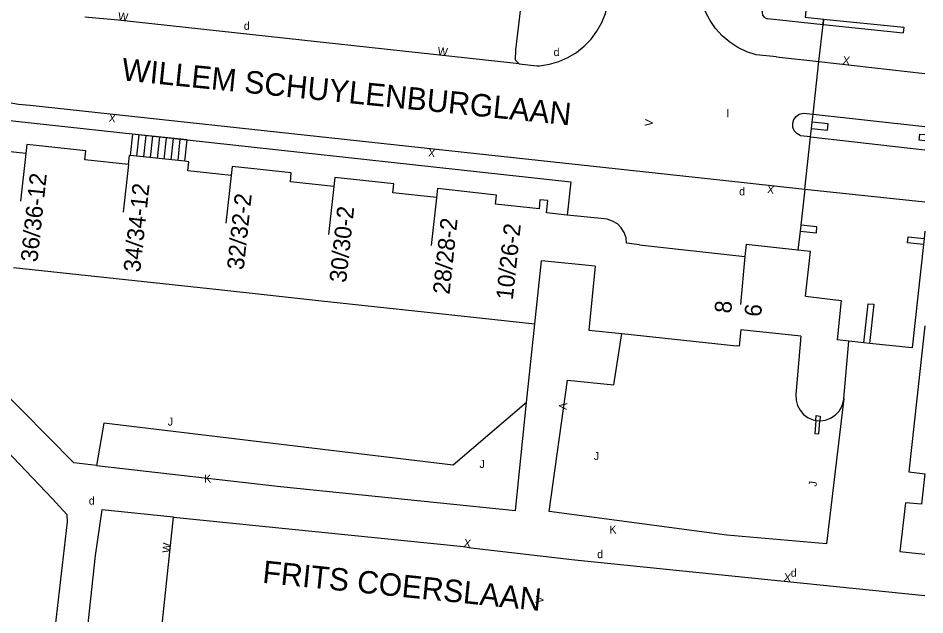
# Model space of a CAD drawing. Extents: x 134999 to 136502, y 457398 to 459002.
# Drawn here: x 136443.4 to 136500, y 457673.8 to 457711.1 of the extents above; entities that cross this region are included whole.
import ezdxf

# ---------------------------------------------------------------- set-up
doc = ezdxf.new("R2010")
doc.units = 0
for name, color, linetype in [('RI_DGTB_15', 7, 'Continuous'), ('RI_DGTB_19', 7, 'Continuous'), ('RI_DGTB_2', 7, 'Continuous'), ('RI_DGTB_28', 7, 'Continuous'), ('RI_DGTB_29', 7, 'Continuous'), ('RI_DGTB_30', 7, 'Continuous'), ('RI_DGTB_31', 7, 'Continuous'), ('RI_DGTB_35', 7, 'Continuous'), ('RI_DGTB_36', 7, 'Continuous'), ('RI_DGTB_37', 7, 'Continuous'), ('RI_DGTB_4', 7, 'Continuous'), ('RI_DGTB_43', 7, 'Continuous'), ('RI_DGTB_48', 7, 'Continuous'), ('RI_DGTB_53', 7, 'Continuous'), ('RI_DGTB_54', 7, 'Continuous'), ('RI_DGTB_7', 7, 'Continuous')]:
    doc.layers.add(name, color=color, linetype=linetype)

msp = doc.modelspace()

# ---------------------------------------------------------------- linework, layer by layer
at = {"layer": 'RI_DGTB_15'}
for p, q in [((136443.841, 457702.671), (136443.52, 457699.689)), ((136450.261, 457701.981), (136449.933, 457698.998)), ((136456.667, 457701.289), (136456.346, 457698.307)), ((136463.08, 457700.598), (136462.759, 457697.616)), ((136469.493, 457699.907), (136469.172, 457696.925)), ((136488.762, 457696.237), (136488.476, 457693.245))]:
    msp.add_line(p, q, dxfattribs=at)
at = {"layer": 'RI_DGTB_19'}
msp.add_lwpolyline([(136475.127, 457687.109), (136470.539, 457683.203), (136448.721, 457685.831), (136448.253, 457683.188)], dxfattribs=at)
at = {"layer": 'RI_DGTB_2'}
for p, q in [((136493.383, 457708.416), (136493.639, 457710.727)), ((136493.018, 457705.121), (136493.383, 457708.416)), ((136492.498, 457700.447), (136492.861, 457703.701)), ((136453.781, 457702.177), (136450.362, 457702.547)), ((136492.498, 457700.447), (136492.249, 457698.191)), ((136482.169, 457696.97), (136481.37, 457697.058)), ((136482.169, 457696.97), (136488.761, 457696.231)), ((136492.851, 457696.541), (136492.074, 457696.628)), ((136492.535, 457693.763), (136492.851, 457696.541)), ((136479.41, 457695.626), (136476.055, 457695.972)), ((136443.074, 457695.547), (136449.487, 457694.854)), ((136449.487, 457694.854), (136455.9, 457694.162)), ((136455.9, 457694.162), (136462.313, 457693.469)), ((136492.535, 457693.763), (136494.781, 457693.481)), ((136462.313, 457693.469), (136468.725, 457692.777)), ((136468.725, 457692.777), (136475.631, 457692.031)), ((136481.083, 457691.418), (136488.228, 457690.65)), ((136492.26, 457691.26), (136491.949, 457687.615)), ((136494.939, 457687.36), (136495.244, 457690.941)), ((136496.547, 457690.804), (136496.198, 457690.841))]:
    msp.add_line(p, q, dxfattribs=at)
for points in [[(136491.832, 457715.671), (136491.671, 457714.191), (136492.671, 457714.101), (136492.581, 457713.171), (136490.491, 457713.361), (136490.309, 457713.357), (136490.146, 457713.276), (136490.032, 457713.134), (136490.011, 457713.081), (136489.831, 457711.481), (136489.858, 457711.314), (136489.958, 457711.177), (136490.108, 457711.101), (136490.181, 457711.091), (136493.639, 457710.727)], [(136492.963, 457704.623), (136493.018, 457705.121)], [(136492.92, 457704.233), (136492.963, 457704.623)], [(136443.841, 457702.671), (136441.131, 457702.961), (136441.191, 457703.521), (136437.491, 457703.921), (136437.293, 457702.066)], [(136492.861, 457703.701), (136492.92, 457704.233)], [(136450.261, 457701.981), (136447.541, 457702.271), (136447.601, 457702.841), (136443.911, 457703.231), (136443.841, 457702.671)], [(136450.261, 457701.981), (136450.321, 457702.551), (136450.362, 457702.547)], [(136456.671, 457701.291), (136453.961, 457701.581), (136454.021, 457702.151), (136453.781, 457702.177)], [(136463.091, 457700.601), (136460.371, 457700.891), (136460.431, 457701.461), (136456.741, 457701.861), (136456.671, 457701.291)], [(136469.491, 457699.911), (136466.781, 457700.201), (136466.841, 457700.771), (136463.151, 457701.171), (136463.091, 457700.601)], [(136476.376, 457698.954), (136476.461, 457699.74), (136475.961, 457699.771), (136475.901, 457699.211), (136473.191, 457699.501), (136473.251, 457700.071), (136469.561, 457700.471), (136469.491, 457699.911)], [(136477.65, 457698.824), (136476.376, 457698.954)], [(136480.001, 457698.584), (136477.65, 457698.824)], [(136481.37, 457697.058), (136481.336, 457697.403), (136481.223, 457697.731), (136481.039, 457698.024), (136480.793, 457698.268), (136480.497, 457698.449), (136480.168, 457698.557), (136480.001, 457698.584)], [(136492.249, 457698.191), (136492.207, 457697.812)], [(136492.207, 457697.812), (136492.074, 457696.628)], [(136500, 457697.815), (136499.951, 457697.362)], [(136499.951, 457697.362), (136499.91, 457696.982)], [(136492.074, 457696.628), (136488.841, 457696.991), (136488.761, 457696.231)], [(136499.91, 457696.982), (136499.211, 457690.521), (136496.547, 457690.804)], [(136475.631, 457692.031), (136476.055, 457695.972)], [(136479.41, 457695.626), (136479.011, 457691.641), (136481.083, 457691.418)], [(136494.781, 457693.481), (136494.516, 457691.02)], [(136492.26, 457691.26), (136488.511, 457691.661), (136488.401, 457690.631), (136488.228, 457690.65)], [(136495.244, 457690.941), (136494.516, 457691.02)], [(136496.198, 457690.841), (136495.244, 457690.941)], [(136491.949, 457687.615), (136491.956, 457687.269), (136492.042, 457686.934), (136492.202, 457686.628), (136492.429, 457686.366), (136492.709, 457686.163), (136493.028, 457686.03), (136493.187, 457685.993)], [(136493.445, 457685.972), (136493.789, 457686.012), (136494.114, 457686.13), (136494.403, 457686.319), (136494.642, 457686.57), (136494.816, 457686.868), (136494.918, 457687.199), (136494.939, 457687.36)], [(136493.187, 457685.993), (136493.445, 457685.972)]]:
    msp.add_lwpolyline(points, dxfattribs=at)
at = {"layer": 'RI_DGTB_28'}
for p, q in [((136450.789, 457702.496), (136450.93, 457703.835)), ((136451.216, 457702.451), (136451.357, 457703.79)), ((136451.644, 457702.406), (136451.785, 457703.745)), ((136452.071, 457702.361), (136452.212, 457703.7)), ((136452.499, 457702.316), (136452.64, 457703.655)), ((136452.926, 457702.271), (136453.067, 457703.61)), ((136453.354, 457702.226), (136453.495, 457703.565))]:
    msp.add_line(p, q, dxfattribs=at)
for points in [[(136453.781, 457702.177), (136453.922, 457703.52), (136450.502, 457703.88), (136450.362, 457702.547)], [(136496.198, 457690.841), (136496.462, 457693.279), (136496.811, 457693.249), (136496.547, 457690.804)]]:
    msp.add_lwpolyline(points, dxfattribs=at)
at = {"layer": 'RI_DGTB_4'}
msp.add_line((136493.675, 457711.066), (136493.639, 457710.727), dxfattribs=at)
msp.add_lwpolyline([(136495.833, 457717.136), (136495.441, 457713.801), (136493.631, 457713.981), (136493.611, 457713.761), (136492.801, 457713.851), (136492.531, 457711.181), (136493.675, 457711.066)], dxfattribs=at)
at = {"layer": 'RI_DGTB_48'}
for q in [(136493.675, 457711.066), (136498.641, 457710.201)]:
    msp.add_line((136493.639, 457710.727), q, dxfattribs=at)
msp.add_lwpolyline([(136493.675, 457711.066), (136498.681, 457710.561), (136498.641, 457710.201)], dxfattribs=at)
at = {"layer": 'RI_DGTB_53'}
for p, q in [((136490.741, 457708.701), (136493.383, 457708.416)), ((136493.383, 457708.416), (136500, 457707.672)), ((136493.018, 457705.121), (136500, 457704.344)), ((136492.861, 457703.701), (136500, 457702.895)), ((136487.391, 457701.001), (136492.498, 457700.447)), ((136492.498, 457700.447), (136500, 457699.655))]:
    msp.add_line(p, q, dxfattribs=at)
for points in [[(136492.861, 457703.701), (136492.231, 457703.771), (136492.206, 457703.781), (136491.999, 457703.906), (136491.844, 457704.091), (136491.758, 457704.317), (136491.75, 457704.558), (136491.82, 457704.789), (136491.962, 457704.985), (136492.159, 457705.124), (136492.391, 457705.191), (136493.018, 457705.121)], [(136500, 457691.899), (136499.001, 457682.781), (136500, 457682.651)], [(136500, 457682.651), (136499.781, 457680.761), (136498.791, 457680.841), (136498.441, 457677.811), (136500, 457677.643)]]:
    msp.add_lwpolyline(points, dxfattribs=at)
at = {"layer": 'RI_DGTB_54'}
msp.add_line((136475.127, 457687.109), (136475.631, 457692.031), dxfattribs=at)
for points in [[(136490.741, 457708.701), (136489.457, 457708.839), (136488.875, 457709.026), (136488.323, 457709.286), (136487.809, 457709.617), (136487.343, 457710.012), (136486.933, 457710.465), (136486.585, 457710.967), (136486.306, 457711.51), (136486.1, 457712.085), (136485.971, 457712.682), (136485.92, 457713.291), (136485.941, 457713.814), (136486.219, 457716.279)], [(136451.303, 457715.41), (136474.871, 457712.811), (136474.441, 457709.151), (136474.421, 457708.511), (136474.652, 457708.264)], [(136474.652, 457708.264), (136475.76, 457708.14), (136475.939, 457708.152), (136476.549, 457708.246), (136477.142, 457708.417), (136477.708, 457708.663), (136478.237, 457708.981), (136478.721, 457709.364), (136479.151, 457709.807), (136479.52, 457710.301), (136479.823, 457710.839), (136480.053, 457711.412), (136480.207, 457712.01), (136480.283, 457712.622), (136480.294, 457712.782), (136480.246, 457712.934)], [(136474.652, 457708.264), (136449.614, 457710.988), (136447.527, 457711.181)], [(136437.914, 457710.237), (136438.325, 457709.612), (136438.556, 457709.11), (136438.916, 457708.501), (136439.341, 457707.936), (136439.828, 457707.423), (136440.122, 457707.167), (136440.705, 457706.74), (136441.331, 457706.381), (136441.994, 457706.093), (136442.684, 457705.879), (136443.394, 457705.743), (136444.114, 457705.687), (136487.391, 457701.001)], [(136448.253, 457683.188), (136446.841, 457683.351), (136441.971, 457688.251), (136436.471, 457694.221), (136436.481, 457694.371), (136436.805, 457696.224)], [(136444.31, 457661.2), (136444.521, 457662.871), (136446.461, 457679.661), (136446.421, 457680.101), (136445.501, 457681.111), (136433.226, 457693.993)], [(136494.939, 457687.36), (136493.861, 457678.291), (136487.631, 457678.831), (136476.531, 457680.301), (136477.682, 457688.516), (136480.567, 457688.212), (136481.083, 457691.418)], [(136448.253, 457683.188), (136459.761, 457681.861), (136474.438, 457680.374), (136475.127, 457687.109)], [(136453.071, 457679.947), (136448.591, 457680.401), (136448.171, 457677.561), (136446.931, 457665.951), (136446.357, 457660.68)], [(136450.935, 457659.675), (136451.241, 457662.671), (136451.291, 457663.031), (136453.071, 457679.947)], [(136453.071, 457679.947), (136471.181, 457678.111), (136471.661, 457678.041), (136478.141, 457677.281), (136500, 457675.064)]]:
    msp.add_lwpolyline(points, dxfattribs=at)
at = {"layer": 'RI_DGTB_7'}
for p, q in [((136438.009, 457705.263), (136453.922, 457703.52)), ((136493.951, 457704.521), (136492.963, 457704.623)), ((136493.911, 457704.131), (136493.951, 457704.521)), ((136492.92, 457704.233), (136493.911, 457704.131)), ((136499.641, 457703.491), (136499.681, 457703.881)), ((136499.681, 457703.881), (136500, 457703.849)), ((136453.922, 457703.52), (136477.881, 457700.901)), ((136500, 457703.454), (136499.641, 457703.491)), ((136477.881, 457700.901), (136477.65, 457698.824)), ((136493.261, 457698.091), (136492.249, 457698.191)), ((136492.207, 457697.812), (136493.231, 457697.711)), ((136493.231, 457697.711), (136493.261, 457698.091)), ((136498.921, 457697.091), (136498.961, 457697.471)), ((136499.91, 457696.982), (136498.921, 457697.091)), ((136498.961, 457697.471), (136499.951, 457697.362))]:
    msp.add_line(p, q, dxfattribs=at)
for points in [[(136493.187, 457685.993), (136493.213, 457686.293), (136493.471, 457686.27), (136493.445, 457685.972)], [(136493.187, 457685.993), (136493.118, 457685.187), (136493.377, 457685.164), (136493.445, 457685.972)]]:
    msp.add_lwpolyline(points, dxfattribs=at)

# ---------------------------------------------------------------- texts
at = {"layer": 'RI_DGTB_29'}
for p in [(136457.462, 457710.391), (136476.812, 457708.751), (136488.402, 457700.051), (136447.782, 457680.731), (136479.532, 457677.391), (136491.622, 457676.231)]:
    msp.add_text('d', height=0.5, dxfattribs=at).set_placement(p)
at = {"layer": 'RI_DGTB_30'}
for s, height, rotation, p in [('W', 0.499, 353.8211, (136449.589, 457710.995)), ('W', 0.499, 353.8211, (136469.548, 457708.828)), ('X', 0.5, 353.6681, (136494.849, 457708.256)), ('X', 0.499, 173.8109, (136449.5, 457705.105)), ('V', 0.499, 83.808, (136482.985, 457704.339)), ('X', 0.499, 173.8109, (136469.454, 457702.94)), ('X', 0.499, 173.8257, (136490.625, 457700.649)), ('V', 0.499, 263.9732, (136477.177, 457687.135)), ('W', 0.5, 83.83, (136452.86, 457677.694)), ('X', 0.499, 351.703, (136471.174, 457678.113)), ('X', 0.5, 353.87, (136491.169, 457675.962)), ('V', 0.499, 84.4726, (136476.166, 457674.549))]:
    msp.add_text(s, height=height, rotation=rotation, dxfattribs=at).set_placement(p)
for p in [(136454.977, 457682.106), (136480.292, 457678.931)]:
    msp.add_text('K', height=0.5, dxfattribs=at).set_placement(p)
at = {"layer": 'RI_DGTB_31'}
for p in [(136452.712, 457685.671), (136479.322, 457683.521), (136472.182, 457683.031)]:
    msp.add_text('J', height=0.5, dxfattribs=at).set_placement(p)
msp.add_text('J', height=0.499, rotation=83.8176, dxfattribs=at).set_placement((136493.231, 457681.845))
at = {"layer": 'RI_DGTB_35'}
for s, rotation, p in [('10/26-2', 83.8567, (136474.26, 457693.485)), ('6', 84.5149, (136489.767, 457692.436))]:
    msp.add_text(s, height=1.054, rotation=rotation, dxfattribs=at).set_placement(p)
at = {"layer": 'RI_DGTB_36'}
for s, rotation, p in [('36/36-12', 83.8567, (136444.568, 457695.851)), ('34/34-12', 83.8567, (136450.987, 457695.216)), ('32/32-2', 83.8567, (136457.453, 457695.361)), ('30/30-2', 83.8567, (136463.853, 457694.564)), ('28/28-2', 83.8567, (136470.309, 457693.83)), ('8', 84.5149, (136487.897, 457692.649))]:
    msp.add_text(s, height=1.054, rotation=rotation, dxfattribs=at).set_placement(p)
at = {"layer": 'RI_DGTB_37'}
for s, height, rotation, p in [('WILLEM SCHUYLENBURGLAAN', 1.39997, 354.2484, (136449.789, 457707.244)), ('FRITS COERSLAAN', 1.4, 354.2116, (136458.589, 457675.856))]:
    msp.add_text(s, height=height, rotation=rotation, dxfattribs=at).set_placement(p)
at = {"layer": 'RI_DGTB_43'}
msp.add_text('l', height=0.5, dxfattribs=at).set_placement((136487.626, 457704.929))

doc.saveas('drawing.dxf')
